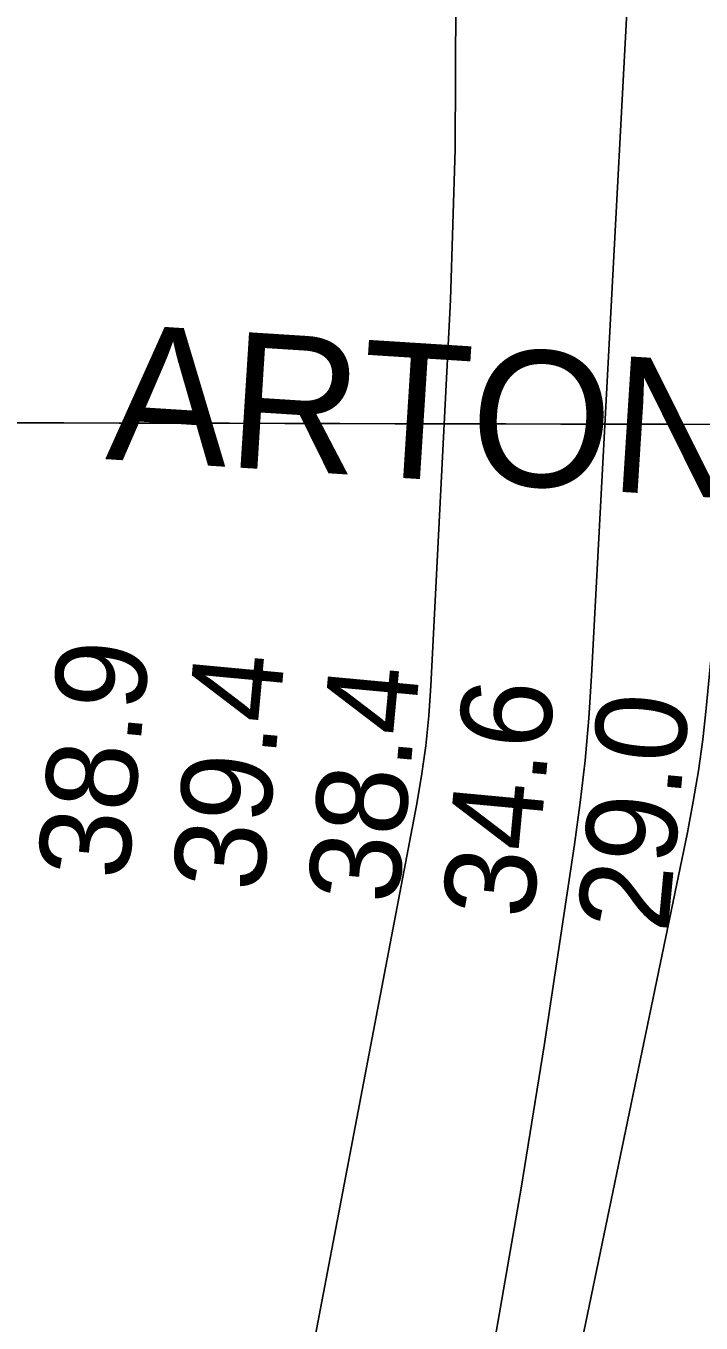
# Model space of a CAD drawing. Extents: x 3172297 to 3210190, y 958463 to 983887.
# Drawn here: x 3199557 to 3200055, y 975323 to 976279 of the extents above; entities that cross this region are included whole.
import ezdxf

# ---------------------------------------------------------------- set-up
doc = ezdxf.new("R2010")
doc.units = 0
for name, color, linetype in [('V-GRID-MAJR', 7, 'Continuous'), ('V-RIVR-RANG', 7, 'Continuous'), ('V-TOPO-DPTH', 7, 'Continuous'), ('V-TOPO-GNAM-IDEN', 7, 'Continuous'), ('V-TOPO-MINR', 7, 'Continuous')]:
    doc.layers.add(name, color=color, linetype=linetype)

msp = doc.modelspace()

# ---------------------------------------------------------------- linework, layer by layer
at = {"layer": 'V-GRID-MAJR'}
msp.add_spline([(3176574.87, 976046.16), (3181787.78, 976031.37), (3187000.69, 976017.35), (3192213.6, 976004.08), (3197426.52, 975991.57), (3202639.44, 975979.81), (3207852.35, 975968.82)], degree=3, dxfattribs=at)
at = {"layer": 'V-TOPO-DPTH'}
msp.add_lwpolyline([(3200134.49, 976566.43), (3200058.67, 975776.23), (3200056.08, 975753.25), (3200053, 975730.34), (3200049.16, 975707.55), (3200044.83, 975684.83), (3199934.88, 975155.98), (3199917.34, 975076.17), (3199898.59, 974996.65), (3199878.03, 974917.59), (3199856.26, 974838.82), (3199826.18, 974734.61), (3199818.24, 974708.28), (3199809.91, 974682.07), (3199800.96, 974656.07), (3199795.42, 974640.73)], dxfattribs=at)
at = {"layer": 'V-TOPO-MINR'}
for points in [[(3200134.49, 976566.43), (3200058.67, 975776.23), (3200056.08, 975753.25), (3200053, 975730.34), (3200049.16, 975707.55), (3200044.83, 975684.83), (3199934.88, 975155.98), (3199917.34, 975076.17), (3199898.59, 974996.65), (3199878.03, 974917.59), (3199856.26, 974838.82), (3199826.18, 974734.61), (3199818.24, 974708.28), (3199809.91, 974682.07), (3199800.96, 974656.07), (3199795.42, 974640.73)], [(3200006.43, 976409.76), (3199974.11, 975800.14), (3199972.01, 975768.98), (3199969.3, 975737.89), (3199965.7, 975706.88), (3199961.51, 975675.93), (3199939.19, 975527.49), (3199922.3, 975422.57), (3199903.97, 975317.92), (3199883.46, 975213.67), (3199861.52, 975109.68), (3199771, 974701.75), (3199769.64, 974696.06), (3199768.16, 974690.39), (3199766.52, 974684.78), (3199764.75, 974679.19), (3199757.88, 974658.6)], [(3199873.98, 976299.32), (3199873.45, 976188.32), (3199870.02, 976077.28), (3199855.67, 975792.98), (3199854.08, 975770.75), (3199851.89, 975748.59), (3199848.77, 975726.54), (3199845.04, 975704.57), (3199676.86, 974824.38), (3199672.76, 974805.79), (3199667.97, 974787.4), (3199662.16, 974769.3), (3199655.67, 974751.41), (3199632.08, 974692.97), (3199608.56, 974671.46), (3199573.33, 974667.61), (3199528.33, 974679.43), (3199508.92, 974704.87)]]:
    msp.add_lwpolyline(points, dxfattribs=at)

# ---------------------------------------------------------------- texts
at = {"layer": 'V-RIVR-RANG'}
for s, p in [('38.9', (3199632.09, 975648.99)), ('39.4', (3199731.7, 975640.2)), ('38.4', (3199831.29, 975631.15)), ('34.6', (3199930.71, 975620.25)), ('29.0', (3200030.2, 975610.15))]:
    msp.add_text(s, height=67, rotation=84.66833, dxfattribs=at).set_placement(p)
at = {"layer": 'V-TOPO-GNAM-IDEN'}
msp.add_text('ARTONISH LDG.', height=99.9998, rotation=356.37091, dxfattribs=at).set_placement((3199615.29, 975959.95))

doc.saveas('drawing.dxf')
